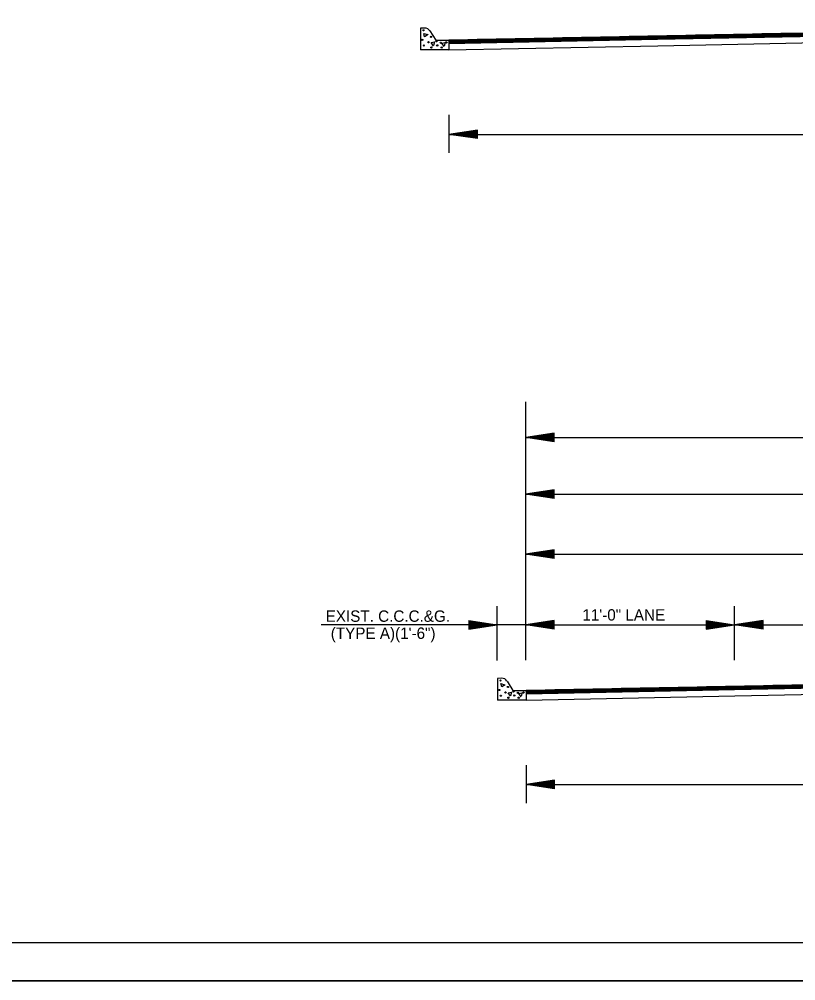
# Model space of a CAD drawing. Extents: x 2263886 to 2266026, y -3122850 to -3121850.
# Drawn here: x 2265715.1 to 2265756, y -3122443.8 to -3122393.1 of the extents above; entities that cross this region are included whole.
import ezdxf

# ---------------------------------------------------------------- set-up
doc = ezdxf.new("R2010")
doc.units = 0
for name, color, linetype in [('_CIVIL_CONSTRUCTION', 7, 'Continuous'), ('R_Border Prem', 7, 'Continuous'), ('R_Draft', 7, 'Continuous')]:
    doc.layers.add(name, color=color, linetype=linetype)

msp = doc.modelspace()

# ---------------------------------------------------------------- linework, layer by layer
at = {"layer": '_CIVIL_CONSTRUCTION'}
msp.add_line((2265692.365, -3122443.817), (2265859.032, -3122443.817), dxfattribs=at)
for points in [[(2265692.362, -3122337.151), (2265859.032, -3122337.151), (2265859.032, -3122443.82), (2265692.362, -3122443.82)], [(2265815.526, -3122339.098), (2265815.526, -3122344.038), (2265833.392, -3122344.038), (2265833.392, -3122345.498), (2265844.991, -3122345.498), (2265844.991, -3122357.664), (2265856.656, -3122357.664), (2265856.656, -3122441.828), (2265698.566, -3122441.828), (2265698.566, -3122339.098)]]:
    msp.add_lwpolyline(points, close=True, dxfattribs=at)
at = {"layer": 'R_Border Prem'}
for p, q in [((2265736.433, -3122393.611), (2265736.217, -3122393.615)), ((2265736.217, -3122393.615), (2265736.217, -3122394.76)), ((2265736.715, -3122393.761), (2265737.025, -3122394.251)), ((2265737.025, -3122394.251), (2265737.717, -3122394.251)), ((2265737.717, -3122394.251), (2265748.701, -3122394.031)), ((2265737.717, -3122394.421), (2265748.705, -3122394.201)), ((2265737.717, -3122394.25), (2265737.717, -3122394.76)), ((2265746.204, -3122394.251), (2265737.717, -3122394.251)), ((2265746.703, -3122394.241), (2265738.204, -3122394.241)), ((2265747.203, -3122394.231), (2265738.703, -3122394.231)), ((2265747.703, -3122394.221), (2265739.203, -3122394.221)), ((2265748.203, -3122394.211), (2265739.703, -3122394.211)), ((2265748.703, -3122394.201), (2265740.203, -3122394.201)), ((2265749.203, -3122394.191), (2265740.703, -3122394.191)), ((2265749.703, -3122394.181), (2265741.203, -3122394.181)), ((2265750.203, -3122394.171), (2265741.703, -3122394.171)), ((2265750.703, -3122394.161), (2265742.203, -3122394.161)), ((2265751.203, -3122394.151), (2265742.703, -3122394.151)), ((2265751.702, -3122394.141), (2265743.202, -3122394.141)), ((2265752.202, -3122394.131), (2265743.702, -3122394.131)), ((2265752.702, -3122394.121), (2265744.202, -3122394.121)), ((2265753.202, -3122394.111), (2265744.702, -3122394.111)), ((2265753.702, -3122394.101), (2265745.202, -3122394.101)), ((2265754.202, -3122394.091), (2265745.702, -3122394.091)), ((2265754.702, -3122394.081), (2265746.202, -3122394.081)), ((2265755.202, -3122394.071), (2265746.702, -3122394.071)), ((2265755.702, -3122394.061), (2265747.202, -3122394.061)), ((2265756.202, -3122394.051), (2265747.702, -3122394.051)), ((2265756.701, -3122394.041), (2265748.201, -3122394.041)), ((2265748.701, -3122394.031), (2265759.699, -3122393.811)), ((2265757.201, -3122394.031), (2265748.701, -3122394.031)), ((2265748.705, -3122394.201), (2265759.702, -3122393.981)), ((2265757.701, -3122394.021), (2265749.201, -3122394.021)), ((2265758.201, -3122394.011), (2265749.701, -3122394.011)), ((2265758.701, -3122394.001), (2265750.201, -3122394.001)), ((2265759.201, -3122393.991), (2265750.701, -3122393.991)), ((2265759.701, -3122393.981), (2265751.201, -3122393.981)), ((2265760.201, -3122393.971), (2265751.701, -3122393.971)), ((2265760.701, -3122393.961), (2265752.201, -3122393.961)), ((2265761.2, -3122393.951), (2265752.701, -3122393.951)), ((2265761.7, -3122393.941), (2265753.2, -3122393.941)), ((2265762.2, -3122393.931), (2265753.7, -3122393.931)), ((2265762.7, -3122393.921), (2265754.2, -3122393.921)), ((2265763.2, -3122393.911), (2265754.7, -3122393.911)), ((2265763.7, -3122393.901), (2265755.2, -3122393.901)), ((2265764.2, -3122393.891), (2265755.7, -3122393.891)), ((2265745.704, -3122394.261), (2265737.717, -3122394.261)), ((2265745.204, -3122394.271), (2265737.717, -3122394.271)), ((2265744.704, -3122394.281), (2265737.717, -3122394.281)), ((2265744.204, -3122394.291), (2265737.717, -3122394.291)), ((2265743.704, -3122394.301), (2265737.717, -3122394.301)), ((2265743.204, -3122394.311), (2265737.717, -3122394.311)), ((2265742.704, -3122394.321), (2265737.717, -3122394.321)), ((2265742.204, -3122394.331), (2265737.717, -3122394.331)), ((2265741.705, -3122394.341), (2265737.717, -3122394.341)), ((2265741.205, -3122394.351), (2265737.717, -3122394.351)), ((2265740.705, -3122394.361), (2265737.717, -3122394.361)), ((2265740.205, -3122394.371), (2265737.717, -3122394.371)), ((2265739.705, -3122394.381), (2265737.717, -3122394.381)), ((2265739.205, -3122394.391), (2265737.717, -3122394.391)), ((2265738.705, -3122394.401), (2265737.717, -3122394.401)), ((2265738.205, -3122394.411), (2265737.717, -3122394.411)), ((2265737.717, -3122394.412), (2265737.717, -3122394.761)), ((2265737.717, -3122394.412), (2265737.717, -3122394.761)), ((2265737.717, -3122394.76), (2265748.715, -3122394.54)), ((2265748.715, -3122394.54), (2265759.712, -3122394.32)), ((2265737.717, -3122394.76), (2265736.217, -3122394.76)), ((2265737.717, -3122398.187), (2265737.717, -3122400.187)), ((2265739.217, -3122398.987), (2265737.717, -3122399.212)), ((2265737.717, -3122399.212), (2265804.683, -3122399.212)), ((2265739.217, -3122399.437), (2265737.717, -3122399.212)), ((2265739.217, -3122399.025), (2265737.967, -3122399.212)), ((2265739.217, -3122399.4), (2265737.967, -3122399.212)), ((2265739.217, -3122399.063), (2265738.225, -3122399.212)), ((2265739.217, -3122399.361), (2265738.225, -3122399.212)), ((2265739.217, -3122399.1), (2265738.475, -3122399.212)), ((2265739.217, -3122399.324), (2265738.475, -3122399.212)), ((2265739.217, -3122399.139), (2265738.729, -3122399.212)), ((2265739.217, -3122399.285), (2265738.729, -3122399.212)), ((2265739.217, -3122399.177), (2265738.98, -3122399.212)), ((2265739.217, -3122399.247), (2265738.98, -3122399.212)), ((2265739.217, -3122399.437), (2265739.217, -3122398.987)), ((2265741.757, -3122425.06), (2265741.757, -3122413.316)), ((2265743.257, -3122414.958), (2265741.757, -3122415.183)), ((2265743.257, -3122414.995), (2265742.007, -3122415.183)), ((2265743.257, -3122415.408), (2265743.257, -3122414.958)), ((2265743.257, -3122415.408), (2265741.757, -3122415.183)), ((2265741.757, -3122415.184), (2265797.757, -3122415.184)), ((2265743.257, -3122415.37), (2265742.007, -3122415.183)), ((2265743.257, -3122415.033), (2265742.265, -3122415.183)), ((2265743.257, -3122415.332), (2265742.265, -3122415.183)), ((2265743.257, -3122415.071), (2265742.515, -3122415.183)), ((2265743.257, -3122415.294), (2265742.515, -3122415.183)), ((2265743.257, -3122415.109), (2265742.769, -3122415.183)), ((2265743.257, -3122415.255), (2265742.769, -3122415.183)), ((2265743.257, -3122415.147), (2265743.02, -3122415.183)), ((2265743.257, -3122415.218), (2265743.02, -3122415.183)), ((2265743.249, -3122417.948), (2265741.749, -3122418.173)), ((2265743.249, -3122417.985), (2265741.999, -3122418.173)), ((2265743.249, -3122418.024), (2265742.257, -3122418.173)), ((2265743.249, -3122418.061), (2265742.507, -3122418.173)), ((2265743.249, -3122418.398), (2265743.249, -3122417.948)), ((2265743.249, -3122418.398), (2265741.749, -3122418.173)), ((2265741.757, -3122418.173), (2265797.757, -3122418.173)), ((2265743.249, -3122418.36), (2265741.999, -3122418.173)), ((2265743.249, -3122418.322), (2265742.257, -3122418.173)), ((2265743.249, -3122418.285), (2265742.507, -3122418.173)), ((2265743.249, -3122418.099), (2265742.761, -3122418.173)), ((2265743.249, -3122418.246), (2265742.761, -3122418.173)), ((2265743.249, -3122418.138), (2265743.012, -3122418.173)), ((2265743.249, -3122418.208), (2265743.012, -3122418.173)), ((2265743.249, -3122421.108), (2265741.749, -3122421.333)), ((2265743.249, -3122421.558), (2265743.249, -3122421.108)), ((2265743.249, -3122421.558), (2265741.749, -3122421.333)), ((2265741.757, -3122421.333), (2265797.757, -3122421.333)), ((2265743.249, -3122421.146), (2265741.999, -3122421.333)), ((2265743.249, -3122421.521), (2265741.999, -3122421.333)), ((2265743.249, -3122421.184), (2265742.257, -3122421.333)), ((2265743.249, -3122421.482), (2265742.257, -3122421.333)), ((2265743.249, -3122421.221), (2265742.507, -3122421.333)), ((2265743.249, -3122421.445), (2265742.507, -3122421.333)), ((2265743.249, -3122421.26), (2265742.761, -3122421.333)), ((2265743.249, -3122421.406), (2265742.761, -3122421.333)), ((2265743.249, -3122421.298), (2265743.012, -3122421.333)), ((2265743.249, -3122421.368), (2265743.012, -3122421.333)), ((2265740.257, -3122426.943), (2265740.257, -3122424.071)), ((2265741.757, -3122426.926), (2265741.757, -3122424.071)), ((2265752.757, -3122426.926), (2265752.757, -3122424.071)), ((2265752.757, -3122425.06), (2265752.757, -3122424.071)), ((2265741.757, -3122425.06), (2265730.985, -3122425.06)), ((2265738.756, -3122424.835), (2265740.256, -3122425.06)), ((2265738.756, -3122424.835), (2265738.756, -3122425.285)), ((2265738.756, -3122424.873), (2265740.005, -3122425.06)), ((2265738.756, -3122424.911), (2265739.747, -3122425.06)), ((2265738.756, -3122424.949), (2265739.498, -3122425.06)), ((2265738.756, -3122424.988), (2265739.243, -3122425.06)), ((2265738.756, -3122425.025), (2265738.993, -3122425.06)), ((2265738.756, -3122425.285), (2265740.256, -3122425.06)), ((2265738.756, -3122425.134), (2265739.243, -3122425.06)), ((2265738.756, -3122425.21), (2265739.747, -3122425.06)), ((2265738.756, -3122425.248), (2265740.005, -3122425.06)), ((2265738.756, -3122425.172), (2265739.498, -3122425.06)), ((2265738.756, -3122425.096), (2265738.993, -3122425.06)), ((2265741.757, -3122425.06), (2265752.757, -3122425.06)), ((2265743.264, -3122424.835), (2265741.764, -3122425.06)), ((2265743.264, -3122425.285), (2265741.764, -3122425.06)), ((2265743.264, -3122424.872), (2265742.015, -3122425.06)), ((2265743.264, -3122425.247), (2265742.015, -3122425.06)), ((2265743.264, -3122424.911), (2265742.273, -3122425.06)), ((2265743.264, -3122425.209), (2265742.273, -3122425.06)), ((2265743.264, -3122424.948), (2265742.522, -3122425.06)), ((2265743.264, -3122425.172), (2265742.522, -3122425.06)), ((2265743.264, -3122424.986), (2265742.777, -3122425.06)), ((2265743.264, -3122425.133), (2265742.777, -3122425.06)), ((2265743.264, -3122425.025), (2265743.027, -3122425.06)), ((2265743.264, -3122425.095), (2265743.027, -3122425.06)), ((2265743.264, -3122425.285), (2265743.264, -3122424.835)), ((2265751.257, -3122424.835), (2265752.757, -3122425.06)), ((2265751.257, -3122424.835), (2265751.257, -3122425.285)), ((2265751.257, -3122424.872), (2265752.506, -3122425.06)), ((2265751.257, -3122424.911), (2265752.248, -3122425.06)), ((2265751.257, -3122424.948), (2265751.999, -3122425.06)), ((2265751.257, -3122424.987), (2265751.744, -3122425.06)), ((2265751.257, -3122425.025), (2265751.494, -3122425.06)), ((2265751.257, -3122425.285), (2265752.757, -3122425.06)), ((2265751.257, -3122425.133), (2265751.744, -3122425.06)), ((2265751.257, -3122425.209), (2265752.248, -3122425.06)), ((2265751.257, -3122425.247), (2265752.506, -3122425.06)), ((2265751.257, -3122425.172), (2265751.999, -3122425.06)), ((2265751.257, -3122425.095), (2265751.494, -3122425.06)), ((2265752.757, -3122425.06), (2265763.764, -3122425.06)), ((2265754.264, -3122424.835), (2265752.764, -3122425.06)), ((2265754.264, -3122425.285), (2265752.764, -3122425.06)), ((2265754.264, -3122424.872), (2265753.015, -3122425.06)), ((2265754.264, -3122425.247), (2265753.015, -3122425.06)), ((2265754.264, -3122424.911), (2265753.273, -3122425.06)), ((2265754.264, -3122425.209), (2265753.273, -3122425.06)), ((2265754.264, -3122424.948), (2265753.522, -3122425.06)), ((2265754.264, -3122425.172), (2265753.522, -3122425.06)), ((2265754.264, -3122424.986), (2265753.777, -3122425.06)), ((2265754.264, -3122425.133), (2265753.777, -3122425.06)), ((2265754.264, -3122425.025), (2265754.027, -3122425.06)), ((2265754.264, -3122425.095), (2265754.027, -3122425.06)), ((2265754.264, -3122425.285), (2265754.264, -3122424.835)), ((2265740.491, -3122427.877), (2265740.275, -3122427.881)), ((2265740.275, -3122427.881), (2265740.275, -3122429.025)), ((2265740.773, -3122428.027), (2265741.082, -3122428.516)), ((2265752.759, -3122428.306), (2265763.757, -3122428.086)), ((2265741.082, -3122428.516), (2265741.775, -3122428.516)), ((2265741.775, -3122428.525), (2265752.759, -3122428.306)), ((2265741.775, -3122428.695), (2265752.762, -3122428.476)), ((2265741.775, -3122428.515), (2265741.775, -3122429.025)), ((2265741.775, -3122428.516), (2265741.775, -3122428.866)), ((2265741.775, -3122428.516), (2265741.775, -3122428.866)), ((2265749.788, -3122428.535), (2265741.775, -3122428.535)), ((2265749.288, -3122428.545), (2265741.775, -3122428.545)), ((2265748.788, -3122428.555), (2265741.775, -3122428.555)), ((2265748.288, -3122428.565), (2265741.775, -3122428.565)), ((2265747.788, -3122428.575), (2265741.775, -3122428.575)), ((2265747.288, -3122428.585), (2265741.775, -3122428.585)), ((2265746.788, -3122428.595), (2265741.775, -3122428.595)), ((2265746.288, -3122428.605), (2265741.775, -3122428.605)), ((2265745.788, -3122428.615), (2265741.775, -3122428.615)), ((2265745.288, -3122428.625), (2265741.775, -3122428.625)), ((2265744.789, -3122428.635), (2265741.775, -3122428.635)), ((2265744.289, -3122428.645), (2265741.775, -3122428.645)), ((2265743.789, -3122428.655), (2265741.775, -3122428.655)), ((2265743.289, -3122428.665), (2265741.775, -3122428.665)), ((2265742.789, -3122428.675), (2265741.775, -3122428.675)), ((2265742.289, -3122428.685), (2265741.775, -3122428.685)), ((2265741.789, -3122428.695), (2265741.775, -3122428.695)), ((2265750.287, -3122428.525), (2265741.787, -3122428.525)), ((2265750.787, -3122428.515), (2265742.287, -3122428.515)), ((2265751.287, -3122428.505), (2265742.787, -3122428.505)), ((2265751.787, -3122428.495), (2265743.287, -3122428.495)), ((2265752.287, -3122428.485), (2265743.787, -3122428.485)), ((2265752.787, -3122428.475), (2265744.287, -3122428.475)), ((2265753.287, -3122428.465), (2265744.787, -3122428.465)), ((2265753.787, -3122428.455), (2265745.287, -3122428.455)), ((2265754.287, -3122428.445), (2265745.787, -3122428.445)), ((2265754.787, -3122428.435), (2265746.287, -3122428.435)), ((2265755.286, -3122428.425), (2265746.786, -3122428.425)), ((2265755.786, -3122428.415), (2265747.286, -3122428.415)), ((2265756.286, -3122428.405), (2265747.786, -3122428.405)), ((2265756.786, -3122428.395), (2265748.286, -3122428.395)), ((2265757.286, -3122428.385), (2265748.786, -3122428.385)), ((2265757.786, -3122428.375), (2265749.286, -3122428.375)), ((2265758.286, -3122428.365), (2265749.786, -3122428.365)), ((2265758.786, -3122428.355), (2265750.286, -3122428.355)), ((2265759.286, -3122428.345), (2265750.786, -3122428.345)), ((2265759.785, -3122428.335), (2265751.286, -3122428.335)), ((2265760.285, -3122428.325), (2265751.785, -3122428.325)), ((2265760.785, -3122428.315), (2265752.285, -3122428.315)), ((2265752.762, -3122428.476), (2265763.76, -3122428.256)), ((2265752.772, -3122428.805), (2265763.77, -3122428.585)), ((2265761.285, -3122428.305), (2265752.785, -3122428.305)), ((2265761.785, -3122428.295), (2265753.285, -3122428.295)), ((2265762.285, -3122428.285), (2265753.785, -3122428.285)), ((2265762.785, -3122428.275), (2265754.285, -3122428.275)), ((2265763.285, -3122428.265), (2265754.785, -3122428.265)), ((2265763.785, -3122428.255), (2265755.285, -3122428.255)), ((2265764.285, -3122428.245), (2265755.785, -3122428.245)), ((2265741.775, -3122429.025), (2265740.275, -3122429.025)), ((2265741.775, -3122429.025), (2265752.772, -3122428.805)), ((2265741.775, -3122432.453), (2265741.775, -3122434.453)), ((2265743.275, -3122433.253), (2265741.775, -3122433.478)), ((2265743.275, -3122433.703), (2265743.275, -3122433.253)), ((2265741.775, -3122433.478), (2265797.743, -3122433.478)), ((2265743.275, -3122433.703), (2265741.775, -3122433.478)), ((2265743.275, -3122433.29), (2265742.025, -3122433.478)), ((2265743.275, -3122433.665), (2265742.025, -3122433.478)), ((2265743.275, -3122433.328), (2265742.283, -3122433.478)), ((2265743.275, -3122433.627), (2265742.283, -3122433.478)), ((2265743.275, -3122433.366), (2265742.533, -3122433.478)), ((2265743.275, -3122433.589), (2265742.533, -3122433.478)), ((2265743.275, -3122433.404), (2265742.787, -3122433.478)), ((2265743.275, -3122433.55), (2265742.787, -3122433.478)), ((2265743.275, -3122433.442), (2265743.038, -3122433.478)), ((2265743.275, -3122433.513), (2265743.038, -3122433.478))]:
    msp.add_line(p, q, dxfattribs=at)
for points in [[(2265736.611, -3122393.957), (2265736.435, -3122394.071), (2265736.397, -3122393.893), (2265736.587, -3122393.957)], [(2265736.892, -3122394.555), (2265736.779, -3122394.376), (2265736.955, -3122394.34), (2265736.892, -3122394.529)], [(2265737.458, -3122394.587), (2265737.344, -3122394.409), (2265737.522, -3122394.372), (2265737.458, -3122394.561)], [(2265740.669, -3122428.223), (2265740.493, -3122428.336), (2265740.455, -3122428.159), (2265740.645, -3122428.223)], [(2265740.95, -3122428.82), (2265740.836, -3122428.642), (2265741.013, -3122428.605), (2265740.95, -3122428.794)], [(2265741.516, -3122428.853), (2265741.402, -3122428.674), (2265741.58, -3122428.638), (2265741.516, -3122428.827)]]:
    msp.add_lwpolyline(points, dxfattribs=at)
for centre in [(2265736.372, -3122393.729), (2265736.31, -3122394.231), (2265736.765, -3122394.072), (2265736.392, -3122394.529), (2265736.639, -3122394.358), (2265736.79, -3122394.636), (2265737.058, -3122394.305), (2265737.099, -3122394.522), (2265737.289, -3122394.383), (2265737.335, -3122394.636), (2265737.582, -3122394.365), (2265740.43, -3122427.994), (2265740.368, -3122428.496), (2265740.696, -3122428.623), (2265740.823, -3122428.337), (2265741.116, -3122428.571), (2265741.346, -3122428.648), (2265741.64, -3122428.631), (2265740.449, -3122428.794), (2265740.848, -3122428.902), (2265741.156, -3122428.787), (2265741.392, -3122428.902)]:
    msp.add_circle(centre, 0.0339, dxfattribs=at)
for centre in [(2265736.439, -3122393.937), (2265740.497, -3122428.202)]:
    msp.add_arc(centre, 0.326, 32.2756, 91.1196, dxfattribs=at)
at = {"layer": 'R_Draft'}
msp.add_line((2265856.656, -3122441.828), (2265698.566, -3122441.828), dxfattribs=at)

# ---------------------------------------------------------------- texts
at = {"layer": 'R_Border Prem'}
for s, p in [('EXIST. C.C.C.&G.', (2265731.219, -3122424.902)), ('11\'-0" LANE', (2265744.743, -3122424.837)), ('(TYPE A)(1\'-6")', (2265731.488, -3122425.802))]:
    msp.add_text(s, height=0.6, dxfattribs=at).set_placement(p)

doc.saveas('drawing.dxf')
